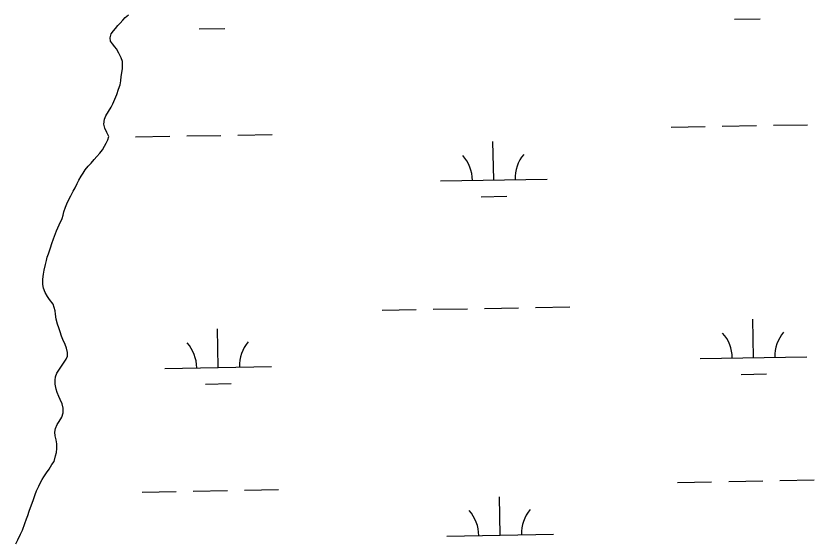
# Model space of a CAD drawing. Extents: x 3925854 to 3964121, y 224593 to 250589.
# Drawn here: x 3959667 to 3960415, y 242748 to 243239 of the extents above; entities that cross this region are included whole.
import ezdxf

# ---------------------------------------------------------------- set-up
doc = ezdxf.new("R2010")
doc.units = 0
doc.layers.add('V-TOPO-SHOR', color=7, linetype='Continuous')
doc.layers.add('V-WETL-SWMP', color=7, linetype='Continuous')

msp = doc.modelspace()

# ---------------------------------------------------------------- linework, layer by layer
at = {"layer": 'V-TOPO-SHOR'}
for points in [[(3959760.195, 243210.044), (3959757.781, 243212.674), (3959756.109, 243215.226), (3959755.675, 243218.363), (3959756.728, 243222.009), (3959758.692, 243224.831), (3959760.66, 243227.159), (3959762.792, 243229.736), (3959765.008, 243232.064), (3959767.636, 243234.811), (3959769.852, 243237.303), (3959772.893, 243239.888)], [(3959705.497, 243037.736), (3959707.941, 243043.208), (3959710.713, 243049.014), (3959711.518, 243052.16), (3959712.325, 243055.305), (3959713.785, 243059.612), (3959715.086, 243062.762), (3959716.878, 243067.073), (3959718.84, 243070.393), (3959720.96, 243074.704), (3959722.758, 243077.858), (3959724.88, 243081.839), (3959726.348, 243084.989), (3959728.638, 243088.643), (3959730.272, 243091.465), (3959732.4, 243094.619), (3959735.187, 243098.109), (3959737.813, 243101.103), (3959740.768, 243104.263), (3959743.23, 243107.089), (3959746.019, 243110.249), (3959748.477, 243113.571), (3959750.275, 243116.725), (3959752.073, 243119.713), (3959753.541, 243122.697), (3959754.346, 243126.009), (3959752.669, 243129.636), (3959750.824, 243133.59), (3959749.642, 243137.551), (3959750.437, 243142.186), (3959751.739, 243145.333), (3959754.193, 243149.319), (3959756.646, 243153.302), (3959758.276, 243156.62), (3959760.232, 243160.931), (3959761.856, 243165.24), (3959763.642, 243170.376), (3959764.938, 243174.188), (3959765.573, 243178.159), (3959766.044, 243181.964), (3959766.683, 243185.605), (3959767.152, 243189.576), (3959767.298, 243192.718), (3959767.275, 243196.026), (3959766.096, 243199.489), (3959763.751, 243204.103), (3959761.576, 243207.89), (3959760.195, 243210.044)], [(3959667.425, 242744.538), (3959669.219, 242748.351), (3959671.662, 242753.658), (3959673.456, 242757.307), (3959675.732, 242763.439), (3959677.356, 242767.748), (3959678.492, 242770.896), (3959679.953, 242775.039), (3959681.089, 242778.352), (3959682.713, 242782.661), (3959683.85, 242785.975), (3959685.306, 242790.616), (3959686.77, 242794.095), (3959688.892, 242798.408), (3959690.197, 242801.226), (3959691.991, 242804.71), (3959693.627, 242807.366), (3959696.085, 242810.854), (3959698.538, 242814.508), (3959701.158, 242818.657), (3959703.287, 242821.647), (3959704.576, 242826.781), (3959705.381, 242829.927), (3959705.852, 242833.898), (3959705.657, 242838.197), (3959704.973, 242841.828), (3959704.287, 242845.461), (3959703.769, 242848.928), (3959704.569, 242852.572), (3959706.034, 242856.217), (3959707.834, 242859.042), (3959710.288, 242863.191), (3959711.584, 242867.166), (3959711.553, 242871.629), (3959710.701, 242875.426), (3959708.856, 242879.546), (3959707.68, 242882.35), (3959706.001, 242886.141), (3959705.155, 242889.276), (3959704.297, 242894.064), (3959704.273, 242897.702), (3959704.582, 242900.845), (3959705.882, 242904.325), (3959708.172, 242907.978), (3959710.138, 242910.801), (3959712.102, 242913.625), (3959714.394, 242917.276), (3959715.696, 242920.096), (3959715.84, 242923.568), (3959714.822, 242927.695), (3959713.64, 242930.994), (3959711.461, 242935.774), (3959710.118, 242938.905), (3959708.77, 242942.864), (3959707.586, 242946.659), (3959706.241, 242950.286), (3959705.219, 242954.908), (3959704.526, 242959.533), (3959704.174, 242962.672), (3959703.326, 242965.808), (3959702.151, 242968.775), (3959698.815, 242973.383), (3959696.978, 242976.015), (3959694.805, 242979.804), (3959693.123, 242983.926), (3959692.603, 242987.394), (3959692.738, 242992.188), (3959693.201, 242996.987), (3959693.838, 243000.794), (3959694.96, 243006.092), (3959695.929, 243009.899), (3959696.734, 243012.881), (3959697.87, 243016.195), (3959699.652, 243021.663), (3959701.112, 243025.804), (3959702.573, 243030.113), (3959705.497, 243037.736)]]:
    msp.add_lwpolyline(points, dxfattribs=at)
at = {"layer": 'V-WETL-SWMP'}
for p, q in [((3960340.917, 243235.777), (3960364.913, 243236.213)), ((3959839.092, 243226.652), (3959863.088, 243227.088)), ((3960281.337, 243134.676), (3960313.332, 243135.258)), ((3960329.329, 243135.549), (3960361.324, 243136.13)), ((3960377.321, 243136.421), (3960409.316, 243137.003)), ((3959779.512, 243125.551), (3959811.506, 243126.133)), ((3959827.504, 243126.424), (3959859.499, 243127.006)), ((3959875.496, 243127.297), (3959907.491, 243127.878)), ((3960115.145, 243085.216), (3960114.49, 243121.21)), ((3960065.153, 243084.307), (3960165.136, 243086.125)), ((3960103.427, 243069.57), (3960127.423, 243070.006)), ((3960010.501, 242963.223), (3960042.496, 242963.805)), ((3960058.493, 242964.095), (3960090.488, 242964.677)), ((3960106.485, 242964.968), (3960138.48, 242965.55)), ((3960154.477, 242965.841), (3960186.472, 242966.423)), ((3960358.682, 242918.803), (3960358.028, 242954.798)), ((3959856.857, 242909.679), (3959856.203, 242945.673)), ((3960308.69, 242917.894), (3960408.674, 242919.712)), ((3959806.865, 242908.77), (3959906.849, 242910.588)), ((3960346.965, 242903.157), (3960370.961, 242903.593)), ((3959845.14, 242894.032), (3959869.136, 242894.468)), ((3960335.377, 242802.929), (3960367.372, 242803.51)), ((3960383.369, 242803.801), (3960415.364, 242804.383)), ((3960287.385, 242802.056), (3960319.38, 242802.638)), ((3959785.56, 242792.931), (3959817.555, 242793.513)), ((3959833.552, 242793.804), (3959865.547, 242794.386)), ((3959881.544, 242794.677), (3959913.539, 242795.258)), ((3960121.193, 242752.596), (3960120.538, 242788.59)), ((3960071.201, 242751.687), (3960171.184, 242753.505))]:
    msp.add_line(p, q, dxfattribs=at)
for points in [[(3959755.676, 243218.364), (3959756.727, 243222.008), (3959758.692, 243224.831), (3959760.661, 243227.159), (3959762.793, 243229.735), (3959765.009, 243232.064), (3959767.636, 243234.81), (3959769.852, 243237.304), (3959772.893, 243239.887)], [(3959704.287, 242845.461), (3959703.768, 242848.929), (3959704.57, 242852.572), (3959706.034, 242856.218), (3959707.834, 242859.041), (3959710.287, 242863.19), (3959711.583, 242867.166), (3959711.553, 242871.629), (3959710.702, 242875.426), (3959708.856, 242879.547), (3959707.68, 242882.35), (3959706.002, 242886.141), (3959705.155, 242889.276), (3959704.297, 242894.065), (3959704.273, 242897.702), (3959704.582, 242900.845), (3959705.882, 242904.325), (3959708.172, 242907.978), (3959710.138, 242910.801), (3959712.103, 242913.624), (3959714.393, 242917.277), (3959715.697, 242920.096), (3959715.84, 242923.568), (3959714.821, 242927.695), (3959713.641, 242930.993), (3959711.461, 242935.773), (3959710.118, 242938.905), (3959708.769, 242942.864), (3959707.587, 242946.659), (3959706.24, 242950.287), (3959705.218, 242954.909), (3959704.526, 242959.533), (3959704.175, 242962.672), (3959703.327, 242965.808), (3959702.15, 242968.776), (3959698.814, 242973.383), (3959696.978, 242976.016), (3959694.804, 242979.804), (3959693.123, 242983.926), (3959692.604, 242987.394), (3959692.738, 242992.189), (3959693.202, 242996.986), (3959693.838, 243000.793), (3959694.961, 243006.091), (3959695.928, 243009.899), (3959696.734, 243012.881), (3959697.87, 243016.194), (3959699.652, 243021.662), (3959701.113, 243025.804), (3959702.572, 243030.112), (3959705.498, 243037.736), (3959707.941, 243043.208), (3959710.714, 243049.013), (3959711.519, 243052.159), (3959712.325, 243055.305), (3959713.785, 243059.613), (3959715.087, 243062.763), (3959716.877, 243067.073), (3959718.839, 243070.393), (3959720.959, 243074.705), (3959722.757, 243077.858), (3959724.88, 243081.84), (3959726.347, 243084.99), (3959728.637, 243088.642), (3959730.272, 243091.464), (3959732.4, 243094.619), (3959735.188, 243098.109), (3959737.813, 243101.102), (3959740.768, 243104.263), (3959743.229, 243107.089), (3959746.019, 243110.249), (3959748.477, 243113.571), (3959750.274, 243116.724), (3959752.073, 243119.712), (3959753.541, 243122.697), (3959754.346, 243126.009), (3959752.669, 243129.635), (3959750.824, 243133.591), (3959749.641, 243137.551), (3959750.437, 243142.185), (3959751.739, 243145.334), (3959754.192, 243149.318), (3959756.646, 243153.302), (3959758.277, 243156.619), (3959760.233, 243160.931), (3959761.857, 243165.24), (3959763.642, 243170.376), (3959764.939, 243174.187), (3959765.574, 243178.159), (3959766.045, 243181.965), (3959766.683, 243185.606), (3959767.152, 243189.577), (3959767.297, 243192.719), (3959767.275, 243196.025), (3959766.095, 243199.489), (3959763.75, 243204.102), (3959761.576, 243207.89), (3959760.195, 243210.045), (3959757.78, 243212.674), (3959756.11, 243215.226), (3959755.676, 243218.364)], [(3959667.425, 242744.538), (3959669.218, 242748.352), (3959671.663, 242753.658), (3959673.457, 242757.307), (3959675.731, 242763.439), (3959677.356, 242767.748), (3959678.493, 242770.896), (3959679.953, 242775.039), (3959681.089, 242778.353), (3959682.713, 242782.662), (3959683.849, 242785.976), (3959685.306, 242790.615), (3959686.771, 242794.096), (3959688.892, 242798.408), (3959690.196, 242801.227), (3959691.991, 242804.711), (3959693.627, 242807.367), (3959696.084, 242810.855), (3959698.539, 242814.508), (3959701.157, 242818.658), (3959703.287, 242821.648), (3959704.575, 242826.782), (3959705.381, 242829.928), (3959705.851, 242833.899), (3959705.657, 242838.196), (3959704.972, 242841.828), (3959704.287, 242845.461)]]:
    msp.add_lwpolyline(points, dxfattribs=at)
for centre, start, end in [((3960059.902, 243084.687), 0.269879, 41.813537), ((3960170.37, 243086.695), 140.269876, 181.813534), ((3960303.44, 242918.274), 0.269879, 41.813537), ((3960413.907, 242920.282), 140.269876, 181.813534), ((3959801.615, 242909.149), 0.269879, 41.813537), ((3959912.082, 242911.158), 140.269876, 181.813534), ((3960065.95, 242752.067), 0.269879, 41.813537), ((3960176.418, 242754.075), 140.269876, 181.813534)]:
    msp.add_arc(centre, 35.246, start, end, dxfattribs=at)

doc.saveas('drawing.dxf')
